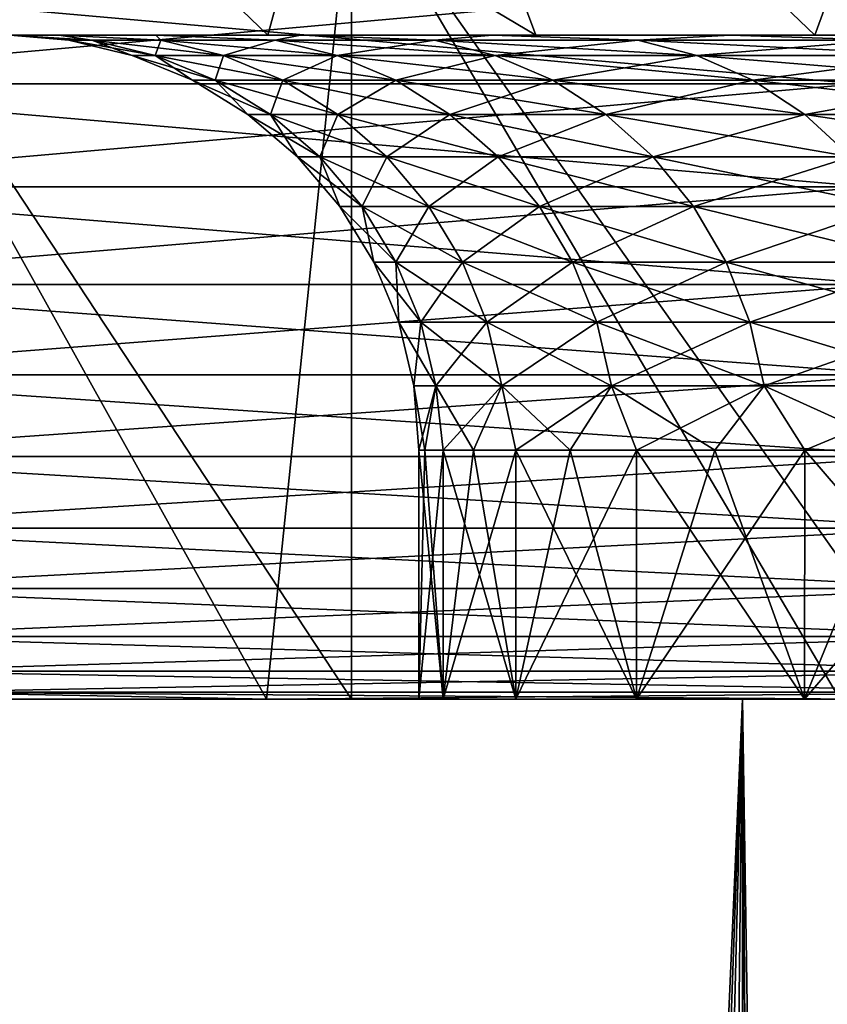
# Model space of a CAD drawing. Header units: metres. Extents: x -30 to 30, y -76 to 64.
# Tile 432 of 541: x -9.981 to -9.008, y 57.132 to 58.318. Entities that reach past the tile are written whole.
import ezdxf

# ---------------------------------------------------------------- set-up
doc = ezdxf.new("R2010")
doc.units = ezdxf.units.M
doc.layers.add('solid_508511', color=7, linetype='CONTINUOUS')

msp = doc.modelspace()

# ---------------------------------------------------------------- linework, layer by layer
at = {"layer": 'solid_508511'}
for points in [[(-10.202616, 58.799999, -8.840625), (-9.682037, 58.299999, -8.67515), (-9.992315, 58.299999, -8.315866)], [(-9.545927, 58.799999, -9.545956), (-9.682037, 58.299999, -8.67515), (-10.202616, 58.799999, -8.840625)], [(-10.202615, 58.799999, 8.840625), (-9.992315, 58.299999, 8.315867), (-9.682036, 58.299999, 8.67515)], [(-10.202615, 58.799999, 8.840625), (-9.682036, 58.299999, 8.67515), (-9.35881, 58.299999, 9.022896)], [(-10.202615, 58.799999, 8.840625), (-9.35881, 58.299999, 9.022896), (-9.545927, 58.799999, 9.545956)], [(-9.545927, 58.799999, -9.545956), (-9.35881, 58.299999, -9.022896), (-9.682037, 58.299999, -8.67515)], [(-9.545927, 58.799999, -9.545956), (-9.022843, 58.299999, -9.358862), (-9.35881, 58.299999, -9.022896)], [(-8.840609, 58.799999, -10.202629), (-9.022843, 58.299999, -9.358862), (-9.545927, 58.799999, -9.545956)], [(-9.545927, 58.799999, 9.545956), (-9.35881, 58.299999, 9.022896), (-9.022842, 58.299999, 9.358862)], [(-9.545927, 58.799999, 9.545956), (-9.022842, 58.299999, 9.358862), (-8.675064, 58.299999, 9.682113)], [(-9.545927, 58.799999, 9.545956), (-8.675064, 58.299999, 9.682113), (-8.840609, 58.799999, 10.202629)], [(-8.840609, 58.799999, -10.202629), (-8.675064, 58.299999, -9.682113), (-9.022843, 58.299999, -9.358862)], [(-10.240394, 58.5, 8.873371), (-9.683557, 57.5, 9.477934), (-10.326463, 57.5, 8.773062)], [(-10.240394, 58.5, -8.873371), (-10.240392, 57.5, -8.873377), (-9.581297, 57.5, -9.581297)], [(-10.240394, 58.5, -8.873371), (-9.581297, 57.5, -9.581297), (-9.581297, 58.5, -9.581297)], [(-9.581297, 58.5, 9.581297), (-9.683557, 57.5, 9.477934), (-10.240394, 58.5, 8.873371)], [(-9.581297, 58.5, 9.581297), (-8.992643, 57.5, 10.135818), (-9.683557, 57.5, 9.477934)], [(-9.581297, 58.5, -9.581297), (-9.581297, 57.5, -9.581297), (-8.873377, 57.5, -10.240392)], [(-9.581297, 58.5, -9.581297), (-8.873377, 57.5, -10.240392), (-8.873371, 58.5, -10.240394)], [(-8.873371, 58.5, 10.240394), (-8.992643, 57.5, 10.135818), (-9.581297, 58.5, 9.581297)], [(-10.407311, 58.241055, -28.100578), (-10.416186, 58.369473, -28.124542), (-8.978333, 58.369473, -28.616014)], [(-8.970683, 58.241055, 28.591635), (-8.978333, 58.369473, 28.616014), (-10.416186, 58.369473, 28.124542)], [(-10.407311, 58.241055, 28.100578), (-8.970683, 58.241055, 28.591635), (-10.416186, 58.369473, 28.124542)], [(-8.970683, 58.241055, -28.591635), (-10.407311, 58.241055, -28.100578), (-8.978333, 58.369473, -28.616014)], [(-9.934018, 58.299999, -1.146859), (-9.99266, 58.299999, -0.383061), (-9.992315, 58.299999, -8.315866)], [(-9.921782, 58.293842), (-9.992659, 58.299999, 0.383074), (-9.99266, 58.299999, -0.383061)], [(-9.894039, 58.293842, -0.741456), (-9.99266, 58.299999, -0.383061), (-9.934018, 58.299999, -1.146859)], [(-9.894039, 58.293842, -0.741456), (-9.921782, 58.293842), (-9.99266, 58.299999, -0.383061)], [(-9.992659, 58.299999, 0.383074), (-9.934016, 58.299999, 1.146872), (-9.992315, 58.299999, 8.315867)], [(-9.894039, 58.293842, 0.741456), (-9.934016, 58.299999, 1.146872), (-9.992659, 58.299999, 0.383074)], [(-9.921782, 58.293842), (-9.894039, 58.293842, 0.741456), (-9.992659, 58.299999, 0.383074)], [(-9.934018, 58.299999, -1.146859), (-9.992315, 58.299999, -8.315866), (-9.682037, 58.299999, -8.67515)], [(-9.817062, 58.299999, 1.904008), (-9.682036, 58.299999, 8.67515), (-9.992315, 58.299999, 8.315867)], [(-9.934016, 58.299999, 1.146872), (-9.817062, 58.299999, 1.904008), (-9.992315, 58.299999, 8.315867)], [(-9.817065, 58.299999, -1.903995), (-9.934018, 58.299999, -1.146859), (-9.682037, 58.299999, -8.67515)], [(-9.810965, 58.293842, -1.478765), (-9.934018, 58.299999, -1.146859), (-9.817065, 58.299999, -1.903995)], [(-9.810965, 58.293842, -1.478765), (-9.894039, 58.293842, -0.741456), (-9.934018, 58.299999, -1.146859)], [(-9.810965, 58.293842, 1.478765), (-9.817062, 58.299999, 1.904008), (-9.934016, 58.299999, 1.146872)], [(-9.894039, 58.293842, 0.741456), (-9.810965, 58.293842, 1.478765), (-9.934016, 58.299999, 1.146872)], [(-9.817887, 58.275505, 0.735749), (-9.894039, 58.293842, 0.741456), (-9.921782, 58.293842)], [(-9.845417, 58.275505), (-9.921782, 58.293842), (-9.894039, 58.293842, -0.741456)], [(-9.845417, 58.275505), (-9.817887, 58.275505, 0.735749), (-9.921782, 58.293842)], [(-9.735452, 58.275505, 1.467383), (-9.810965, 58.293842, 1.478765), (-9.894039, 58.293842, 0.741456)], [(-9.817887, 58.275505, 0.735749), (-9.735452, 58.275505, 1.467383), (-9.894039, 58.293842, 0.741456)], [(-9.817887, 58.275505, -0.735749), (-9.894039, 58.293842, -0.741456), (-9.810965, 58.293842, -1.478765)], [(-9.817887, 58.275505, -0.735749), (-9.845417, 58.275505), (-9.894039, 58.293842, -0.741456)], [(-9.735452, 58.275505, -1.467383), (-9.817887, 58.275505, -0.735749), (-9.810965, 58.293842, -1.478765)], [(-9.642501, 58.299999, -2.649938), (-9.817065, 58.299999, -1.903995), (-9.682037, 58.299999, -8.67515)], [(-9.673023, 58.293842, -2.207804), (-9.817065, 58.299999, -1.903995), (-9.642501, 58.299999, -2.649938)], [(-9.673023, 58.293842, -2.207804), (-9.810965, 58.293842, -1.478765), (-9.817065, 58.299999, -1.903995)], [(-9.817062, 58.299999, 1.904008), (-9.642498, 58.299999, 2.649951), (-9.682036, 58.299999, 8.67515)], [(-9.673023, 58.293842, 2.207804), (-9.642498, 58.299999, 2.649951), (-9.817062, 58.299999, 1.904008)], [(-9.810965, 58.293842, 1.478765), (-9.673023, 58.293842, 2.207804), (-9.817062, 58.299999, 1.904008)], [(-9.598572, 58.275505, 2.190811), (-9.673023, 58.293842, 2.207804), (-9.810965, 58.293842, 1.478765)], [(-9.735452, 58.275505, 1.467383), (-9.598572, 58.275505, 2.190811), (-9.810965, 58.293842, 1.478765)], [(-9.735452, 58.275505, -1.467383), (-9.810965, 58.293842, -1.478765), (-9.673023, 58.293842, -2.207804)], [(-9.598572, 58.275505, -2.190811), (-9.735452, 58.275505, -1.467383), (-9.673023, 58.293842, -2.207804)], [(-9.642501, 58.299999, -2.649938), (-9.682037, 58.299999, -8.67515), (-9.35881, 58.299999, -9.022896)], [(-9.411348, 58.299999, 3.380308), (-9.35881, 58.299999, 9.022896), (-9.682036, 58.299999, 8.67515)], [(-9.642498, 58.299999, 2.649951), (-9.411348, 58.299999, 3.380308), (-9.682036, 58.299999, 8.67515)], [(-9.673023, 58.293842, 2.207804), (-9.480986, 58.293842, 2.924497), (-9.642498, 58.299999, 2.649951)], [(-9.480986, 58.293842, -2.924497), (-9.673023, 58.293842, -2.207804), (-9.642501, 58.299999, -2.649938)], [(-9.408012, 58.275505, 2.901988), (-9.480986, 58.293842, 2.924497), (-9.673023, 58.293842, 2.207804)], [(-9.598572, 58.275505, 2.190811), (-9.408012, 58.275505, 2.901988), (-9.673023, 58.293842, 2.207804)], [(-9.598572, 58.275505, -2.190811), (-9.673023, 58.293842, -2.207804), (-9.480986, 58.293842, -2.924497)], [(-9.411353, 58.299999, -3.380295), (-9.642501, 58.299999, -2.649938), (-9.35881, 58.299999, -9.022896)], [(-9.480986, 58.293842, -2.924497), (-9.642501, 58.299999, -2.649938), (-9.411353, 58.299999, -3.380295)], [(-9.480986, 58.293842, 2.924497), (-9.411348, 58.299999, 3.380308), (-9.642498, 58.299999, 2.649951)], [(-9.408012, 58.275505, -2.901988), (-9.598572, 58.275505, -2.190811), (-9.480986, 58.293842, -2.924497)], [(-9.480986, 58.293842, 2.924497), (-9.235928, 58.293842, 3.624834), (-9.411348, 58.299999, 3.380308)], [(-9.235928, 58.293842, -3.624834), (-9.480986, 58.293842, -2.924497), (-9.411353, 58.299999, -3.380295)], [(-9.16484, 58.275505, 3.596935), (-9.235928, 58.293842, 3.624834), (-9.480986, 58.293842, 2.924497)], [(-9.408012, 58.275505, 2.901988), (-9.16484, 58.275505, 3.596935), (-9.480986, 58.293842, 2.924497)], [(-9.408012, 58.275505, -2.901988), (-9.480986, 58.293842, -2.924497), (-9.235928, 58.293842, -3.624834)], [(-9.124949, 58.299999, -4.090879), (-9.411353, 58.299999, -3.380295), (-9.35881, 58.299999, -9.022896)], [(-9.235928, 58.293842, -3.624834), (-9.411353, 58.299999, -3.380295), (-9.124949, 58.299999, -4.090879)], [(-9.411348, 58.299999, 3.380308), (-9.124943, 58.299999, 4.090891), (-9.35881, 58.299999, 9.022896)], [(-9.235928, 58.293842, 3.624834), (-9.124943, 58.299999, 4.090891), (-9.411348, 58.299999, 3.380308)], [(-9.16484, 58.275505, -3.596935), (-9.408012, 58.275505, -2.901988), (-9.235928, 58.293842, -3.624834)], [(-9.124949, 58.299999, -4.090879), (-9.35881, 58.299999, -9.022896), (-9.022843, 58.299999, -9.358862)], [(-9.124943, 58.299999, 4.090891), (-9.022842, 58.299999, 9.358862), (-9.35881, 58.299999, 9.022896)], [(-9.235928, 58.293842, 3.624834), (-8.939218, 58.293842, 4.3049), (-9.124943, 58.299999, 4.090891)], [(-8.939218, 58.293842, -4.3049), (-9.235928, 58.293842, -3.624834), (-9.124949, 58.299999, -4.090879)], [(-8.870414, 58.275505, 4.271766), (-8.939218, 58.293842, 4.3049), (-9.235928, 58.293842, 3.624834)], [(-9.16484, 58.275505, 3.596935), (-8.870414, 58.275505, 4.271766), (-9.235928, 58.293842, 3.624834)], [(-9.16484, 58.275505, -3.596935), (-9.235928, 58.293842, -3.624834), (-8.939218, 58.293842, -4.3049)], [(-8.870414, 58.275505, -4.271766), (-9.16484, 58.275505, -3.596935), (-8.939218, 58.293842, -4.3049)], [(-8.785028, 58.299999, -4.77737), (-9.124949, 58.299999, -4.090879), (-9.022843, 58.299999, -9.358862)], [(-8.939218, 58.293842, -4.3049), (-9.124949, 58.299999, -4.090879), (-8.785028, 58.299999, -4.77737)], [(-9.124943, 58.299999, 4.090891), (-8.785022, 58.299999, 4.777381), (-9.022842, 58.299999, 9.358862)], [(-8.939218, 58.293842, 4.3049), (-8.785022, 58.299999, 4.777381), (-9.124943, 58.299999, 4.090891)], [(-8.785028, 58.299999, -4.77737), (-9.022843, 58.299999, -9.358862), (-8.675064, 58.299999, -9.682113)], [(-8.785022, 58.299999, 4.777381), (-8.675064, 58.299999, 9.682113), (-9.022842, 58.299999, 9.358862)], [(-9.745538, 58.245434, 0.730327), (-9.817887, 58.275505, 0.735749), (-9.845417, 58.275505)], [(-9.772864, 58.245434), (-9.845417, 58.275505), (-9.817887, 58.275505, -0.735749)], [(-9.772864, 58.245434), (-9.745538, 58.245434, 0.730327), (-9.845417, 58.275505)], [(-9.66371, 58.245434, 1.45657), (-9.735452, 58.275505, 1.467383), (-9.817887, 58.275505, 0.735749)], [(-9.745538, 58.245434, 0.730327), (-9.66371, 58.245434, 1.45657), (-9.817887, 58.275505, 0.735749)], [(-9.745538, 58.245434, -0.730327), (-9.817887, 58.275505, -0.735749), (-9.735452, 58.275505, -1.467383)], [(-9.745538, 58.245434, -0.730327), (-9.772864, 58.245434), (-9.817887, 58.275505, -0.735749)], [(-9.66371, 58.245434, -1.45657), (-9.745538, 58.245434, -0.730327), (-9.735452, 58.275505, -1.467383)], [(-9.527839, 58.245434, 2.174667), (-9.598572, 58.275505, 2.190811), (-9.735452, 58.275505, 1.467383)], [(-9.66371, 58.245434, 1.45657), (-9.527839, 58.245434, 2.174667), (-9.735452, 58.275505, 1.467383)], [(-9.66371, 58.245434, -1.45657), (-9.735452, 58.275505, -1.467383), (-9.598572, 58.275505, -2.190811)], [(-9.527839, 58.245434, -2.174667), (-9.66371, 58.245434, -1.45657), (-9.598572, 58.275505, -2.190811)], [(-9.338684, 58.245434, 2.880602), (-9.408012, 58.275505, 2.901988), (-9.598572, 58.275505, 2.190811)], [(-9.527839, 58.245434, 2.174667), (-9.338684, 58.245434, 2.880602), (-9.598572, 58.275505, 2.190811)], [(-9.527839, 58.245434, -2.174667), (-9.598572, 58.275505, -2.190811), (-9.408012, 58.275505, -2.901988)], [(-9.338684, 58.245434, -2.880602), (-9.527839, 58.245434, -2.174667), (-9.408012, 58.275505, -2.901988)], [(-9.097303, 58.245434, 3.570428), (-9.16484, 58.275505, 3.596935), (-9.408012, 58.275505, 2.901988)], [(-9.338684, 58.245434, 2.880602), (-9.097303, 58.245434, 3.570428), (-9.408012, 58.275505, 2.901988)], [(-9.338684, 58.245434, -2.880602), (-9.408012, 58.275505, -2.901988), (-9.16484, 58.275505, -3.596935)], [(-9.097303, 58.245434, -3.570428), (-9.338684, 58.245434, -2.880602), (-9.16484, 58.275505, -3.596935)], [(-8.805047, 58.245434, 4.240287), (-8.870414, 58.275505, 4.271766), (-9.16484, 58.275505, 3.596935)], [(-9.097303, 58.245434, 3.570428), (-8.805047, 58.245434, 4.240287), (-9.16484, 58.275505, 3.596935)], [(-9.097303, 58.245434, -3.570428), (-9.16484, 58.275505, -3.596935), (-8.870414, 58.275505, -4.271766)], [(-8.805047, 58.245434, -4.240287), (-9.097303, 58.245434, -3.570428), (-8.870414, 58.275505, -4.271766)], [(-9.678777, 58.204369, 0.725324), (-9.745538, 58.245434, 0.730327), (-9.772864, 58.245434)], [(-9.705916, 58.204369), (-9.772864, 58.245434), (-9.745538, 58.245434, -0.730327)], [(-9.705916, 58.204369), (-9.678777, 58.204369, 0.725324), (-9.772864, 58.245434)], [(-9.597509, 58.204369, 1.446592), (-9.66371, 58.245434, 1.45657), (-9.745538, 58.245434, 0.730327)], [(-9.678777, 58.204369, 0.725324), (-9.597509, 58.204369, 1.446592), (-9.745538, 58.245434, 0.730327)], [(-9.678777, 58.204369, -0.725324), (-9.745538, 58.245434, -0.730327), (-9.66371, 58.245434, -1.45657)], [(-9.678777, 58.204369, -0.725324), (-9.705916, 58.204369), (-9.745538, 58.245434, -0.730327)], [(-9.597509, 58.204369, -1.446592), (-9.678777, 58.204369, -0.725324), (-9.66371, 58.245434, -1.45657)], [(-9.462569, 58.204369, 2.15977), (-9.527839, 58.245434, 2.174667), (-9.66371, 58.245434, 1.45657)], [(-9.597509, 58.204369, 1.446592), (-9.462569, 58.204369, 2.15977), (-9.66371, 58.245434, 1.45657)], [(-9.597509, 58.204369, -1.446592), (-9.66371, 58.245434, -1.45657), (-9.527839, 58.245434, -2.174667)], [(-9.462569, 58.204369, -2.15977), (-9.597509, 58.204369, -1.446592), (-9.527839, 58.245434, -2.174667)], [(-9.27471, 58.204369, 2.860869), (-9.338684, 58.245434, 2.880602), (-9.527839, 58.245434, 2.174667)], [(-9.462569, 58.204369, 2.15977), (-9.27471, 58.204369, 2.860869), (-9.527839, 58.245434, 2.174667)], [(-9.462569, 58.204369, -2.15977), (-9.527839, 58.245434, -2.174667), (-9.338684, 58.245434, -2.880602)], [(-9.27471, 58.204369, -2.860869), (-9.462569, 58.204369, -2.15977), (-9.338684, 58.245434, -2.880602)], [(-9.034983, 58.204369, 3.545969), (-9.097303, 58.245434, 3.570428), (-9.338684, 58.245434, 2.880602)], [(-9.27471, 58.204369, 2.860869), (-9.034983, 58.204369, 3.545969), (-9.338684, 58.245434, 2.880602)], [(-9.27471, 58.204369, -2.860869), (-9.338684, 58.245434, -2.880602), (-9.097303, 58.245434, -3.570428)], [(-9.034983, 58.204369, -3.545969), (-9.27471, 58.204369, -2.860869), (-9.097303, 58.245434, -3.570428)], [(-8.744729, 58.204369, 4.211239), (-8.805047, 58.245434, 4.240287), (-9.097303, 58.245434, 3.570428)], [(-9.034983, 58.204369, 3.545969), (-8.744729, 58.204369, 4.211239), (-9.097303, 58.245434, 3.570428)], [(-9.034983, 58.204369, -3.545969), (-9.097303, 58.245434, -3.570428), (-8.805047, 58.245434, -4.240287)], [(-8.744729, 58.204369, -4.211239), (-9.034983, 58.204369, -3.545969), (-8.805047, 58.245434, -4.240287)], [(-10.392686, 58.117073, -28.061089), (-10.407311, 58.241055, -28.100578), (-8.970683, 58.241055, -28.591635)], [(-8.958076, 58.117073, 28.551453), (-8.970683, 58.241055, 28.591635), (-10.407311, 58.241055, 28.100578)], [(-10.392686, 58.117073, 28.061089), (-8.958076, 58.117073, 28.551453), (-10.407311, 58.241055, 28.100578)], [(-8.958076, 58.117073, -28.551453), (-10.392686, 58.117073, -28.061089), (-8.970683, 58.241055, -28.591635)], [(-9.619252, 58.153332, 0.720863), (-9.678777, 58.204369, 0.725324), (-9.705916, 58.204369)], [(-9.646225, 58.153332), (-9.705916, 58.204369), (-9.678777, 58.204369, -0.725324)], [(-9.646225, 58.153332), (-9.619252, 58.153332, 0.720863), (-9.705916, 58.204369)], [(-9.538485, 58.153332, 1.437695), (-9.597509, 58.204369, 1.446592), (-9.678777, 58.204369, 0.725324)], [(-9.619252, 58.153332, 0.720863), (-9.538485, 58.153332, 1.437695), (-9.678777, 58.204369, 0.725324)], [(-9.619252, 58.153332, -0.720863), (-9.678777, 58.204369, -0.725324), (-9.597509, 58.204369, -1.446592)], [(-9.619252, 58.153332, -0.720863), (-9.646225, 58.153332), (-9.678777, 58.204369, -0.725324)], [(-9.538485, 58.153332, -1.437695), (-9.619252, 58.153332, -0.720863), (-9.597509, 58.204369, -1.446592)], [(-9.404373, 58.153332, 2.146487), (-9.462569, 58.204369, 2.15977), (-9.597509, 58.204369, 1.446592)], [(-9.538485, 58.153332, 1.437695), (-9.404373, 58.153332, 2.146487), (-9.597509, 58.204369, 1.446592)], [(-9.538485, 58.153332, -1.437695), (-9.597509, 58.204369, -1.446592), (-9.462569, 58.204369, -2.15977)], [(-9.404373, 58.153332, -2.146487), (-9.538485, 58.153332, -1.437695), (-9.462569, 58.204369, -2.15977)], [(-9.217669, 58.153332, 2.843275), (-9.27471, 58.204369, 2.860869), (-9.462569, 58.204369, 2.15977)], [(-9.404373, 58.153332, 2.146487), (-9.217669, 58.153332, 2.843275), (-9.462569, 58.204369, 2.15977)], [(-9.404373, 58.153332, -2.146487), (-9.462569, 58.204369, -2.15977), (-9.27471, 58.204369, -2.860869)], [(-9.217669, 58.153332, -2.843275), (-9.404373, 58.153332, -2.146487), (-9.27471, 58.204369, -2.860869)], [(-8.979417, 58.153332, 3.524162), (-9.034983, 58.204369, 3.545969), (-9.27471, 58.204369, 2.860869)], [(-9.217669, 58.153332, 2.843275), (-8.979417, 58.153332, 3.524162), (-9.27471, 58.204369, 2.860869)], [(-9.217669, 58.153332, -2.843275), (-9.27471, 58.204369, -2.860869), (-9.034983, 58.204369, -3.545969)], [(-8.979417, 58.153332, -3.524162), (-9.217669, 58.153332, -2.843275), (-9.034983, 58.204369, -3.545969)], [(-8.690948, 58.153332, 4.18534), (-8.744729, 58.204369, 4.211239), (-9.034983, 58.204369, 3.545969)], [(-8.979417, 58.153332, 3.524162), (-8.690948, 58.153332, 4.18534), (-9.034983, 58.204369, 3.545969)], [(-8.979417, 58.153332, -3.524162), (-9.034983, 58.204369, -3.545969), (-8.744729, 58.204369, -4.211239)], [(-9.568431, 58.093575, 0.717055), (-9.619252, 58.153332, 0.720863), (-9.646225, 58.153332)], [(-9.595261, 58.093575), (-9.646225, 58.153332), (-9.619252, 58.153332, -0.720863)], [(-9.595261, 58.093575), (-9.568431, 58.093575, 0.717055), (-9.646225, 58.153332)], [(-9.48809, 58.093575, 1.430099), (-9.538485, 58.153332, 1.437695), (-9.619252, 58.153332, 0.720863)], [(-9.568431, 58.093575, 0.717055), (-9.48809, 58.093575, 1.430099), (-9.619252, 58.153332, 0.720863)], [(-9.568431, 58.093575, -0.717055), (-9.619252, 58.153332, -0.720863), (-9.538485, 58.153332, -1.437695)], [(-9.568431, 58.093575, -0.717055), (-9.595261, 58.093575), (-9.619252, 58.153332, -0.720863)], [(-9.48809, 58.093575, -1.430099), (-9.568431, 58.093575, -0.717055), (-9.538485, 58.153332, -1.437695)], [(-9.354688, 58.093575, 2.135146), (-9.404373, 58.153332, 2.146487), (-9.538485, 58.153332, 1.437695)], [(-9.48809, 58.093575, 1.430099), (-9.354688, 58.093575, 2.135146), (-9.538485, 58.153332, 1.437695)], [(-9.48809, 58.093575, -1.430099), (-9.538485, 58.153332, -1.437695), (-9.404373, 58.153332, -2.146487)], [(-9.354688, 58.093575, -2.135146), (-9.48809, 58.093575, -1.430099), (-9.404373, 58.153332, -2.146487)], [(-9.16897, 58.093575, 2.828253), (-9.217669, 58.153332, 2.843275), (-9.404373, 58.153332, 2.146487)], [(-9.354688, 58.093575, 2.135146), (-9.16897, 58.093575, 2.828253), (-9.404373, 58.153332, 2.146487)], [(-9.354688, 58.093575, -2.135146), (-9.404373, 58.153332, -2.146487), (-9.217669, 58.153332, -2.843275)], [(-9.16897, 58.093575, -2.828253), (-9.354688, 58.093575, -2.135146), (-9.217669, 58.153332, -2.843275)], [(-8.931976, 58.093575, 3.505543), (-8.979417, 58.153332, 3.524162), (-9.217669, 58.153332, 2.843275)], [(-9.16897, 58.093575, 2.828253), (-8.931976, 58.093575, 3.505543), (-9.217669, 58.153332, 2.843275)], [(-9.16897, 58.093575, -2.828253), (-9.217669, 58.153332, -2.843275), (-8.979417, 58.153332, -3.524162)], [(-8.931976, 58.093575, -3.505543), (-9.16897, 58.093575, -2.828253), (-8.979417, 58.153332, -3.524162)], [(-10.37256, 57.99966, -28.006744), (-10.392686, 58.117073, -28.061089), (-8.958076, 58.117073, -28.551453)], [(-8.940728, 57.99966, 28.496161), (-8.958076, 58.117073, 28.551453), (-10.392686, 58.117073, 28.061089)], [(-10.37256, 57.99966, 28.006744), (-8.940728, 57.99966, 28.496161), (-10.392686, 58.117073, 28.061089)], [(-8.940728, 57.99966, -28.496161), (-10.37256, 57.99966, -28.006744), (-8.958076, 58.117073, -28.551453)], [(-9.527567, 58.026577, 0.713992), (-9.568431, 58.093575, 0.717055), (-9.595261, 58.093575)], [(-9.554283, 58.026577), (-9.595261, 58.093575), (-9.568431, 58.093575, -0.717055)], [(-9.554283, 58.026577), (-9.527567, 58.026577, 0.713992), (-9.595261, 58.093575)], [(-9.44757, 58.026577, 1.423992), (-9.48809, 58.093575, 1.430099), (-9.568431, 58.093575, 0.717055)], [(-9.527567, 58.026577, 0.713992), (-9.44757, 58.026577, 1.423992), (-9.568431, 58.093575, 0.717055)], [(-9.527567, 58.026577, -0.713992), (-9.568431, 58.093575, -0.717055), (-9.48809, 58.093575, -1.430099)], [(-9.527567, 58.026577, -0.713992), (-9.554283, 58.026577), (-9.568431, 58.093575, -0.717055)], [(-9.44757, 58.026577, -1.423992), (-9.527567, 58.026577, -0.713992), (-9.48809, 58.093575, -1.430099)], [(-9.314737, 58.026577, 2.126028), (-9.354688, 58.093575, 2.135146), (-9.48809, 58.093575, 1.430099)], [(-9.44757, 58.026577, 1.423992), (-9.314737, 58.026577, 2.126028), (-9.48809, 58.093575, 1.430099)], [(-9.44757, 58.026577, -1.423992), (-9.48809, 58.093575, -1.430099), (-9.354688, 58.093575, -2.135146)], [(-9.314737, 58.026577, -2.126028), (-9.44757, 58.026577, -1.423992), (-9.354688, 58.093575, -2.135146)], [(-9.129813, 58.026577, 2.816174), (-9.16897, 58.093575, 2.828253), (-9.354688, 58.093575, 2.135146)], [(-9.314737, 58.026577, 2.126028), (-9.129813, 58.026577, 2.816174), (-9.354688, 58.093575, 2.135146)], [(-9.314737, 58.026577, -2.126028), (-9.354688, 58.093575, -2.135146), (-9.16897, 58.093575, -2.828253)], [(-9.129813, 58.026577, -2.816174), (-9.314737, 58.026577, -2.126028), (-9.16897, 58.093575, -2.828253)], [(-8.893831, 58.026577, 3.490571), (-8.931976, 58.093575, 3.505543), (-9.16897, 58.093575, 2.828253)], [(-9.129813, 58.026577, 2.816174), (-8.893831, 58.026577, 3.490571), (-9.16897, 58.093575, 2.828253)], [(-9.129813, 58.026577, -2.816174), (-9.16897, 58.093575, -2.828253), (-8.931976, 58.093575, -3.505543)], [(-8.893831, 58.026577, -3.490571), (-9.129813, 58.026577, -2.816174), (-8.931976, 58.093575, -3.505543)], [(-9.49767, 57.953987, 0.711752), (-9.527567, 58.026577, 0.713992), (-9.554283, 58.026577)], [(-9.524302, 57.953987), (-9.554283, 58.026577), (-9.527567, 58.026577, -0.713992)], [(-9.524302, 57.953987), (-9.49767, 57.953987, 0.711752), (-9.554283, 58.026577)], [(-9.417924, 57.953987, 1.419524), (-9.44757, 58.026577, 1.423992), (-9.527567, 58.026577, 0.713992)], [(-9.49767, 57.953987, 0.711752), (-9.417924, 57.953987, 1.419524), (-9.527567, 58.026577, 0.713992)], [(-9.49767, 57.953987, -0.711752), (-9.527567, 58.026577, -0.713992), (-9.44757, 58.026577, -1.423992)], [(-9.49767, 57.953987, -0.711752), (-9.524302, 57.953987), (-9.527567, 58.026577, -0.713992)], [(-9.417924, 57.953987, -1.419524), (-9.49767, 57.953987, -0.711752), (-9.44757, 58.026577, -1.423992)], [(-9.285508, 57.953987, 2.119357), (-9.314737, 58.026577, 2.126028), (-9.44757, 58.026577, 1.423992)], [(-9.417924, 57.953987, 1.419524), (-9.285508, 57.953987, 2.119357), (-9.44757, 58.026577, 1.423992)], [(-9.417924, 57.953987, -1.419524), (-9.44757, 58.026577, -1.423992), (-9.314737, 58.026577, -2.126028)], [(-9.285508, 57.953987, -2.119357), (-9.417924, 57.953987, -1.419524), (-9.314737, 58.026577, -2.126028)], [(-9.101164, 57.953987, 2.807337), (-9.129813, 58.026577, 2.816174), (-9.314737, 58.026577, 2.126028)], [(-9.285508, 57.953987, 2.119357), (-9.101164, 57.953987, 2.807337), (-9.314737, 58.026577, 2.126028)], [(-9.285508, 57.953987, -2.119357), (-9.314737, 58.026577, -2.126028), (-9.129813, 58.026577, -2.816174)], [(-9.101164, 57.953987, -2.807337), (-9.285508, 57.953987, -2.119357), (-9.129813, 58.026577, -2.816174)], [(-8.865923, 57.953987, 3.479618), (-8.893831, 58.026577, 3.490571), (-9.129813, 58.026577, 2.816174)], [(-9.101164, 57.953987, 2.807337), (-8.865923, 57.953987, 3.479618), (-9.129813, 58.026577, 2.816174)], [(-9.101164, 57.953987, -2.807337), (-9.129813, 58.026577, -2.816174), (-8.893831, 58.026577, -3.490571)], [(-8.865923, 57.953987, -3.479618), (-9.101164, 57.953987, -2.807337), (-8.893831, 58.026577, -3.490571)], [(-10.347278, 57.890823, -27.938482), (-10.37256, 57.99966, -28.006744), (-8.940728, 57.99966, -28.496161)], [(-8.918936, 57.890823, 28.426704), (-8.940728, 57.99966, 28.496161), (-10.37256, 57.99966, 28.006744)], [(-10.347278, 57.890823, 27.938482), (-8.918936, 57.890823, 28.426704), (-10.37256, 57.99966, 28.006744)], [(-8.918936, 57.890823, -28.426704), (-10.347278, 57.890823, -27.938482), (-8.940728, 57.99966, -28.496161)], [(-9.479477, 57.877598, 0.710389), (-9.49767, 57.953987, 0.711752), (-9.524302, 57.953987)], [(-9.506058, 57.877598), (-9.524302, 57.953987), (-9.49767, 57.953987, -0.711752)], [(-9.506058, 57.877598), (-9.479477, 57.877598, 0.710389), (-9.524302, 57.953987)], [(-9.479477, 57.877598, -0.710389), (-9.506058, 57.877598), (-9.49767, 57.953987, -0.711752)], [(-9.399883, 57.877598, 1.416804), (-9.417924, 57.953987, 1.419524), (-9.49767, 57.953987, 0.711752)], [(-9.479477, 57.877598, 0.710389), (-9.399883, 57.877598, 1.416804), (-9.49767, 57.953987, 0.711752)], [(-9.479477, 57.877598, -0.710389), (-9.49767, 57.953987, -0.711752), (-9.417924, 57.953987, -1.419524)], [(-9.399883, 57.877598, -1.416804), (-9.479477, 57.877598, -0.710389), (-9.417924, 57.953987, -1.419524)], [(-9.267721, 57.877598, 2.115297), (-9.285508, 57.953987, 2.119357), (-9.417924, 57.953987, 1.419524)], [(-9.399883, 57.877598, 1.416804), (-9.267721, 57.877598, 2.115297), (-9.417924, 57.953987, 1.419524)], [(-9.399883, 57.877598, -1.416804), (-9.417924, 57.953987, -1.419524), (-9.285508, 57.953987, -2.119357)], [(-9.267721, 57.877598, -2.115297), (-9.399883, 57.877598, -1.416804), (-9.285508, 57.953987, -2.119357)], [(-9.083731, 57.877598, 2.80196), (-9.101164, 57.953987, 2.807337), (-9.285508, 57.953987, 2.119357)], [(-9.267721, 57.877598, 2.115297), (-9.083731, 57.877598, 2.80196), (-9.285508, 57.953987, 2.119357)], [(-9.267721, 57.877598, -2.115297), (-9.285508, 57.953987, -2.119357), (-9.101164, 57.953987, -2.807337)], [(-9.083731, 57.877598, -2.80196), (-9.267721, 57.877598, -2.115297), (-9.101164, 57.953987, -2.807337)], [(-8.84894, 57.877598, 3.472953), (-8.865923, 57.953987, 3.479618), (-9.101164, 57.953987, 2.807337)], [(-9.083731, 57.877598, 2.80196), (-8.84894, 57.877598, 3.472953), (-9.101164, 57.953987, 2.807337)], [(-9.083731, 57.877598, -2.80196), (-9.101164, 57.953987, -2.807337), (-8.865923, 57.953987, -3.479618)], [(-8.84894, 57.877598, -3.472953), (-9.083731, 57.877598, -2.80196), (-8.865923, 57.953987, -3.479618)], [(-10.317273, 57.792431, -27.857468), (-10.347278, 57.890823, -27.938482), (-8.918936, 57.890823, -28.426704)], [(-8.893074, 57.792431, 28.344275), (-8.918936, 57.890823, 28.426704), (-10.347278, 57.890823, 27.938482)], [(-10.317273, 57.792431, 27.857468), (-8.893074, 57.792431, 28.344275), (-10.347278, 57.890823, 27.938482)], [(-8.893074, 57.792431, -28.344275), (-10.317273, 57.792431, -27.857468), (-8.918936, 57.890823, -28.426704)], [(-9.492676, 57.799999, 0.372968), (-9.479477, 57.877598, 0.710389), (-9.506058, 57.877598)], [(-9.5, 57.799999, 0), (-9.506058, 57.877598), (-9.479477, 57.877598, -0.710389)], [(-9.5, 57.799999, 0), (-9.492676, 57.799999, 0.372968), (-9.506058, 57.877598)], [(-9.492676, 57.799999, -0.372968), (-9.5, 57.799999, 0), (-9.479477, 57.877598, -0.710389)], [(-9.492676, 57.799999, 0.372968), (-9.470715, 57.799999, 0.745361), (-9.479477, 57.877598, 0.710389)], [(-9.470715, 57.799999, -0.745361), (-9.492676, 57.799999, -0.372968), (-9.479477, 57.877598, -0.710389)], [(-9.434151, 57.799999, 1.116605), (-9.399883, 57.877598, 1.416804), (-9.479477, 57.877598, 0.710389)], [(-9.470715, 57.799999, 0.745361), (-9.434151, 57.799999, 1.116605), (-9.479477, 57.877598, 0.710389)], [(-9.470715, 57.799999, -0.745361), (-9.479477, 57.877598, -0.710389), (-9.399883, 57.877598, -1.416804)], [(-9.434151, 57.799999, -1.116605), (-9.470715, 57.799999, -0.745361), (-9.399883, 57.877598, -1.416804)], [(-9.434151, 57.799999, 1.116605), (-9.383039, 57.799999, 1.486127), (-9.399883, 57.877598, 1.416804)], [(-9.383039, 57.799999, -1.486127), (-9.434151, 57.799999, -1.116605), (-9.399883, 57.877598, -1.416804)], [(-9.31746, 57.799999, 1.853358), (-9.267721, 57.877598, 2.115297), (-9.399883, 57.877598, 1.416804)], [(-9.383039, 57.799999, 1.486127), (-9.31746, 57.799999, 1.853358), (-9.399883, 57.877598, 1.416804)], [(-9.383039, 57.799999, -1.486127), (-9.399883, 57.877598, -1.416804), (-9.267721, 57.877598, -2.115297)], [(-9.31746, 57.799999, -1.853358), (-9.383039, 57.799999, -1.486127), (-9.267721, 57.877598, -2.115297)], [(-9.31746, 57.799999, 1.853358), (-9.237514, 57.799999, 2.217731), (-9.267721, 57.877598, 2.115297)], [(-9.237514, 57.799999, -2.217731), (-9.31746, 57.799999, -1.853358), (-9.267721, 57.877598, -2.115297)], [(-9.143325, 57.799999, 2.578684), (-9.083731, 57.877598, 2.80196), (-9.267721, 57.877598, 2.115297)], [(-9.237514, 57.799999, 2.217731), (-9.143325, 57.799999, 2.578684), (-9.267721, 57.877598, 2.115297)], [(-9.237514, 57.799999, -2.217731), (-9.267721, 57.877598, -2.115297), (-9.083731, 57.877598, -2.80196)], [(-9.143325, 57.799999, -2.578684), (-9.237514, 57.799999, -2.217731), (-9.083731, 57.877598, -2.80196)], [(-9.143325, 57.799999, 2.578684), (-9.035037, 57.799999, 2.935661), (-9.083731, 57.877598, 2.80196)], [(-9.035037, 57.799999, -2.935661), (-9.143325, 57.799999, -2.578684), (-9.083731, 57.877598, -2.80196)], [(-8.912818, 57.799999, 3.288111), (-8.84894, 57.877598, 3.472953), (-9.083731, 57.877598, 2.80196)], [(-9.035037, 57.799999, 2.935661), (-8.912818, 57.799999, 3.288111), (-9.083731, 57.877598, 2.80196)], [(-9.035037, 57.799999, -2.935661), (-9.083731, 57.877598, -2.80196), (-8.84894, 57.877598, -3.472953)], [(-8.912818, 57.799999, -3.288111), (-9.035037, 57.799999, -2.935661), (-8.84894, 57.877598, -3.472953)], [(-10.283062, 57.706169, -27.765095), (-10.317273, 57.792431, -27.857468), (-8.893074, 57.792431, -28.344275)], [(-8.863585, 57.706169, 28.250286), (-8.893074, 57.792431, 28.344275), (-10.317273, 57.792431, 27.857468)], [(-10.283062, 57.706169, 27.765095), (-8.863585, 57.706169, 28.250286), (-10.317273, 57.792431, 27.857468)], [(-8.863585, 57.706169, -28.250286), (-10.283062, 57.706169, -27.765095), (-8.893074, 57.792431, -28.344275)], [(-9.5, 57.799999, 0), (-9.499998, 57.5), (-9.470714, 57.5, 0.745377)], [(-9.492676, 57.799999, -0.372968), (-9.499998, 57.5), (-9.5, 57.799999, 0)], [(-9.5, 57.799999, 0), (-9.470714, 57.5, 0.745377), (-9.492676, 57.799999, 0.372968)], [(-9.470715, 57.799999, -0.745361), (-9.470714, 57.5, -0.745377), (-9.499998, 57.5)], [(-9.470715, 57.799999, -0.745361), (-9.499998, 57.5), (-9.492676, 57.799999, -0.372968)], [(-9.492676, 57.799999, 0.372968), (-9.470714, 57.5, 0.745377), (-9.470715, 57.799999, 0.745361)], [(-9.434151, 57.799999, -1.116605), (-9.470714, 57.5, -0.745377), (-9.470715, 57.799999, -0.745361)], [(-9.470715, 57.799999, 0.745361), (-9.470714, 57.5, 0.745377), (-9.38304, 57.5, 1.486109)], [(-9.470715, 57.799999, 0.745361), (-9.38304, 57.5, 1.486109), (-9.434151, 57.799999, 1.116605)], [(-9.383039, 57.799999, -1.486127), (-9.38304, 57.5, -1.486109), (-9.470714, 57.5, -0.745377)], [(-9.383039, 57.799999, -1.486127), (-9.470714, 57.5, -0.745377), (-9.434151, 57.799999, -1.116605)], [(-9.434151, 57.799999, 1.116605), (-9.38304, 57.5, 1.486109), (-9.383039, 57.799999, 1.486127)], [(-9.237514, 57.799999, -2.217731), (-9.237507, 57.5, -2.217756), (-9.38304, 57.5, -1.486109)], [(-9.31746, 57.799999, -1.853358), (-9.38304, 57.5, -1.486109), (-9.383039, 57.799999, -1.486127)], [(-9.237514, 57.799999, -2.217731), (-9.38304, 57.5, -1.486109), (-9.31746, 57.799999, -1.853358)], [(-9.383039, 57.799999, 1.486127), (-9.38304, 57.5, 1.486109), (-9.237507, 57.5, 2.217756)], [(-9.383039, 57.799999, 1.486127), (-9.237507, 57.5, 2.217756), (-9.31746, 57.799999, 1.853358)], [(-9.31746, 57.799999, 1.853358), (-9.237507, 57.5, 2.217756), (-9.237514, 57.799999, 2.217731)], [(-9.143325, 57.799999, -2.578684), (-9.237507, 57.5, -2.217756), (-9.237514, 57.799999, -2.217731)], [(-9.237514, 57.799999, 2.217731), (-9.237507, 57.5, 2.217756), (-9.035044, 57.5, 2.935637)], [(-9.237514, 57.799999, 2.217731), (-9.035044, 57.5, 2.935637), (-9.143325, 57.799999, 2.578684)], [(-9.035037, 57.799999, -2.935661), (-9.035044, 57.5, -2.935637), (-9.237507, 57.5, -2.217756)], [(-9.035037, 57.799999, -2.935661), (-9.237507, 57.5, -2.217756), (-9.143325, 57.799999, -2.578684)], [(-9.143325, 57.799999, 2.578684), (-9.035044, 57.5, 2.935637), (-9.035037, 57.799999, 2.935661)], [(-8.776855, 57.799999, -3.635492), (-8.776848, 57.5, -3.635506), (-9.035044, 57.5, -2.935637)], [(-8.912818, 57.799999, -3.288111), (-9.035044, 57.5, -2.935637), (-9.035037, 57.799999, -2.935661)], [(-8.776855, 57.799999, -3.635492), (-9.035044, 57.5, -2.935637), (-8.912818, 57.799999, -3.288111)], [(-9.035037, 57.799999, 2.935661), (-9.035044, 57.5, 2.935637), (-8.776848, 57.5, 3.635506)], [(-9.035037, 57.799999, 2.935661), (-8.776848, 57.5, 3.635506), (-8.912818, 57.799999, 3.288111)], [(-10.24523, 57.633518, -27.662943), (-10.283062, 57.706169, -27.765095), (-8.863585, 57.706169, -28.250286)], [(-8.830975, 57.633518, 28.146351), (-8.863585, 57.706169, 28.250286), (-10.283062, 57.706169, 27.765095)], [(-10.24523, 57.633518, 27.662943), (-8.830975, 57.633518, 28.146351), (-10.283062, 57.706169, 27.765095)], [(-8.830975, 57.633518, -28.146351), (-10.24523, 57.633518, -27.662943), (-8.863585, 57.706169, -28.250286)], [(-10.204424, 57.575722, -27.552767), (-10.24523, 57.633518, -27.662943), (-8.830975, 57.633518, -28.146351)], [(-8.795802, 57.575722, 28.034248), (-8.830975, 57.633518, 28.146351), (-10.24523, 57.633518, 27.662943)], [(-10.204424, 57.575722, 27.552767), (-8.795802, 57.575722, 28.034248), (-10.24523, 57.633518, 27.662943)], [(-8.795802, 57.575722, -28.034248), (-10.204424, 57.575722, -27.552767), (-8.830975, 57.633518, -28.146351)], [(-10.161346, 57.533772, -27.436453), (-10.204424, 57.575722, -27.552767), (-8.795802, 57.575722, -28.034248)], [(-8.758671, 57.533772, 27.915901), (-8.795802, 57.575722, 28.034248), (-10.204424, 57.575722, 27.552767)], [(-10.161346, 57.533772, 27.436453), (-8.758671, 57.533772, 27.915901), (-10.204424, 57.575722, 27.552767)], [(-8.758671, 57.533772, -27.915901), (-10.161346, 57.533772, -27.436453), (-8.795802, 57.575722, -28.034248)], [(-10.116734, 57.508385, -27.315996), (-10.161346, 57.533772, -27.436453), (-8.758671, 57.533772, -27.915901)], [(-8.720217, 57.508385, 27.793341), (-8.758671, 57.533772, 27.915901), (-10.161346, 57.533772, 27.436453)], [(-10.116734, 57.508385, 27.315996), (-8.720217, 57.508385, 27.793341), (-10.161346, 57.533772, 27.436453)], [(-8.720217, 57.508385, -27.793341), (-10.116734, 57.508385, -27.315996), (-8.758671, 57.533772, -27.915901)], [(-10.116734, 57.508385, -27.315996), (-9.67997, 57.5, -27.336754), (-10.392225, 57.5, -27.074003)], [(-10.116734, 57.508385, 27.315996), (-10.392208, 57.5, 27.074011), (-9.679952, 57.5, 27.33676)], [(-10.116734, 57.508385, 27.315996), (-9.679952, 57.5, 27.33676), (-8.961126, 57.5, 27.580757)], [(-10.116734, 57.508385, 27.315996), (-8.961126, 57.5, 27.580757), (-8.720217, 57.508385, 27.793341)], [(-8.720217, 57.508385, -27.793341), (-9.67997, 57.5, -27.336754), (-10.116734, 57.508385, -27.315996)], [(-8.720217, 57.508385, -27.793341), (-8.961144, 57.5, -27.580751), (-9.67997, 57.5, -27.336754)], [(-19.961533, 57.5, -21.036568), (-9.10985, 57.5, -21.118963), (-10.32235, 57.5, -20.553566)], [(-19.961533, 57.5, -21.036568), (-19.404081, 57.5, -21.551832), (-9.10985, 57.5, -21.118963)], [(-19.961517, 57.5, 21.036581), (-10.32235, 57.5, 20.553566), (-9.10985, 57.5, 21.118963)], [(-19.404068, 57.5, 21.551844), (-19.961517, 57.5, 21.036581), (-9.10985, 57.5, 21.118963)], [(-19.404081, 57.5, -21.551832), (-7.866488, 57.5, -21.612919), (-9.10985, 57.5, -21.118963)], [(-19.404081, 57.5, -21.551832), (-18.833321, 57.5, -22.052347), (-7.866488, 57.5, -21.612919)], [(-19.404068, 57.5, 21.551844), (-9.10985, 57.5, 21.118963), (-7.866488, 57.5, 21.612919)], [(-19.404068, 57.5, 21.551844), (-7.866488, 57.5, 21.612919), (-6.596456, 57.5, 22.033762)], [(-18.833305, 57.5, 22.052361), (-19.404068, 57.5, 21.551844), (-6.596456, 57.5, 22.033762)], [(-18.833321, 57.5, -22.052347), (-5.304138, 57.5, -22.380037), (-6.596456, 57.5, -22.033762)], [(-18.833321, 57.5, -22.052347), (-18.249594, 57.5, -22.537796), (-5.304138, 57.5, -22.380037)], [(-18.833321, 57.5, -22.052347), (-6.596456, 57.5, -22.033762), (-7.866488, 57.5, -21.612919)], [(-18.833305, 57.5, 22.052361), (-6.596456, 57.5, 22.033762), (-5.304138, 57.5, 22.380037)], [(-18.249578, 57.5, 22.537807), (-18.833305, 57.5, 22.052361), (-5.304138, 57.5, 22.380037)], [(-18.249594, 57.5, -22.537796), (-3.993941, 57.5, -22.650572), (-5.304138, 57.5, -22.380037)], [(-18.249594, 57.5, -22.537796), (-17.653452, 57.5, -23.007729), (-3.993941, 57.5, -22.650572)], [(-18.249578, 57.5, 22.537807), (-1.337299, 57.5, 22.961088), (0, 57.5, 23)], [(-17.653437, 57.5, 23.00774), (-18.249578, 57.5, 22.537807), (0, 57.5, 23)], [(-18.249578, 57.5, 22.537807), (-5.304138, 57.5, 22.380037), (-3.993941, 57.5, 22.650572)], [(-18.249578, 57.5, 22.537807), (-3.993941, 57.5, 22.650572), (-2.670147, 57.5, 22.844479)], [(-18.249578, 57.5, 22.537807), (-2.670147, 57.5, 22.844479), (-1.337299, 57.5, 22.961088)], [(-17.653452, 57.5, -23.007729), (0, 57.5, -23), (-1.337299, 57.5, -22.961088)], [(0, 57.5, -23), (-17.653452, 57.5, -23.007729), (0, 57.5, -23.007734)], [(-17.653452, 57.5, -23.007729), (-1.337299, 57.5, -22.961088), (-2.670147, 57.5, -22.844479)], [(-17.653452, 57.5, -23.007729), (-2.670147, 57.5, -22.844479), (-3.993941, 57.5, -22.650572)], [(0, 57.5, -23.007734), (-17.653452, 57.5, -23.007729), (-17.045113, 57.5, -23.461971)], [(17.045113, 57.5, 23.461971), (-17.045097, 57.5, 23.461983), (-17.653437, 57.5, 23.00774)], [(17.045113, 57.5, 23.461971), (-17.653437, 57.5, 23.00774), (0, 57.5, 23.007734)], [(0, 57.5, 23.007734), (-17.653437, 57.5, 23.00774), (0, 57.5, 23)], [(-17.045113, 57.5, -23.461971), (17.045097, 57.5, -23.461983), (17.653437, 57.5, -23.00774)], [(-17.045113, 57.5, -23.461971), (17.653437, 57.5, -23.00774), (0, 57.5, -23.007734)], [(-17.045113, 57.5, -23.461971), (-16.425159, 57.5, -23.900084), (17.045097, 57.5, -23.461983)], [(16.425159, 57.5, 23.900084), (-16.425144, 57.5, 23.900095), (-17.045097, 57.5, 23.461983)], [(17.045113, 57.5, 23.461971), (16.425159, 57.5, 23.900084), (-17.045097, 57.5, 23.461983)], [(-16.425159, 57.5, -23.900084), (16.425144, 57.5, -23.900095), (17.045097, 57.5, -23.461983)], [(-16.425159, 57.5, -23.900084), (-15.793956, 57.5, -24.321821), (16.425144, 57.5, -23.900095)], [(15.793956, 57.5, 24.321821), (-15.79394, 57.5, 24.321831), (-16.425144, 57.5, 23.900095)], [(16.425159, 57.5, 23.900084), (15.793956, 57.5, 24.321821), (-16.425144, 57.5, 23.900095)], [(-15.793956, 57.5, -24.321821), (15.79394, 57.5, -24.321831), (16.425144, 57.5, -23.900095)], [(-15.793956, 57.5, -24.321821), (-15.151843, 57.5, -24.72694), (15.79394, 57.5, -24.321831)], [(15.151843, 57.5, 24.72694), (-15.151827, 57.5, 24.72695), (-15.79394, 57.5, 24.321831)], [(15.793956, 57.5, 24.321821), (15.151843, 57.5, 24.72694), (-15.79394, 57.5, 24.321831)], [(-15.151843, 57.5, -24.72694), (15.151827, 57.5, -24.72695), (15.79394, 57.5, -24.321831)], [(-15.151843, 57.5, -24.72694), (-14.499455, 57.5, -25.115049), (15.151827, 57.5, -24.72695)], [(14.499455, 57.5, 25.115049), (-14.499439, 57.5, 25.115059), (-15.151827, 57.5, 24.72695)], [(15.151843, 57.5, 24.72694), (14.499455, 57.5, 25.115049), (-15.151827, 57.5, 24.72695)], [(-14.499455, 57.5, -25.115049), (14.499439, 57.5, -25.115059), (15.151827, 57.5, -24.72695)], [(-14.499455, 57.5, -25.115049), (-13.837037, 57.5, -25.486004), (14.499439, 57.5, -25.115059)], [(13.837037, 57.5, 25.486004), (-13.837021, 57.5, 25.486013), (-14.499439, 57.5, 25.115059)], [(14.499455, 57.5, 25.115049), (13.837037, 57.5, 25.486004), (-14.499439, 57.5, 25.115059)], [(-13.837037, 57.5, -25.486004), (13.837021, 57.5, -25.486013), (14.499439, 57.5, -25.115059)], [(-13.837037, 57.5, -25.486004), (-13.165184, 57.5, -25.839462), (13.837021, 57.5, -25.486013)], [(13.165184, 57.5, 25.839462), (-13.165168, 57.5, 25.83947), (-13.837021, 57.5, 25.486013)], [(13.837037, 57.5, 25.486004), (13.165184, 57.5, 25.839462), (-13.837021, 57.5, 25.486013)], [(-9.470714, 57.5, -0.745377), (-13.515475, 57.5, -0.966625), (-13.55, 57.5)], [(-9.499998, 57.5), (-13.55, 57.5), (-13.516412, 57.5, 0.953444)], [(-9.499998, 57.5), (-9.470714, 57.5, -0.745377), (-13.55, 57.5)], [(-9.38304, 57.5, 1.486109), (-13.516412, 57.5, 0.953444), (-13.415812, 57.5, 1.902228)], [(-9.470714, 57.5, 0.745377), (-9.499998, 57.5), (-13.516412, 57.5, 0.953444)], [(-9.38304, 57.5, 1.486109), (-9.470714, 57.5, 0.745377), (-13.516412, 57.5, 0.953444)], [(-9.38304, 57.5, -1.486109), (-13.412075, 57.5, -1.928395), (-13.515475, 57.5, -0.966625)], [(-9.470714, 57.5, -0.745377), (-9.38304, 57.5, -1.486109), (-13.515475, 57.5, -0.966625)], [(-9.237507, 57.5, 2.217756), (-13.415812, 57.5, 1.902228), (-13.248715, 57.5, 2.841485)], [(-9.237507, 57.5, 2.217756), (-9.38304, 57.5, 1.486109), (-13.415812, 57.5, 1.902228)], [(-9.237507, 57.5, -2.217756), (-13.240344, 57.5, -2.880238), (-13.412075, 57.5, -1.928395)], [(-9.38304, 57.5, -1.486109), (-9.237507, 57.5, -2.217756), (-13.412075, 57.5, -1.928395)], [(-9.035044, 57.5, 2.935637), (-13.248715, 57.5, 2.841485), (-13.015924, 57.5, 3.766716)], [(-9.035044, 57.5, 2.935637), (-9.237507, 57.5, 2.217756), (-13.248715, 57.5, 2.841485)], [(-8.776848, 57.5, -3.635506), (-13.001129, 57.5, -3.817468), (-13.240344, 57.5, -2.880238)], [(-9.035044, 57.5, -2.935637), (-8.776848, 57.5, -3.635506), (-13.240344, 57.5, -2.880238)], [(-9.237507, 57.5, -2.217756), (-9.035044, 57.5, -2.935637), (-13.240344, 57.5, -2.880238)], [(-13.165184, 57.5, -25.839462), (13.165168, 57.5, -25.83947), (13.837021, 57.5, -25.486013)], [(-13.165184, 57.5, -25.839462), (-12.484344, 57.5, -26.175201), (13.165168, 57.5, -25.83947)], [(12.484344, 57.5, 26.175201), (-12.484326, 57.5, 26.175209), (-13.165168, 57.5, 25.83947)], [(13.165184, 57.5, 25.839462), (12.484344, 57.5, 26.175201), (-13.165168, 57.5, 25.83947)], [(-8.464567, 57.5, 4.3129), (-13.015924, 57.5, 3.766716), (-12.7186, 57.5, 4.673295)], [(-8.776848, 57.5, 3.635506), (-9.035044, 57.5, 2.935637), (-13.015924, 57.5, 3.766716)], [(-8.464567, 57.5, 4.3129), (-8.776848, 57.5, 3.635506), (-13.015924, 57.5, 3.766716)], [(-8.464567, 57.5, -4.3129), (-12.695658, 57.5, -4.735268), (-13.001129, 57.5, -3.817468)], [(-8.776848, 57.5, -3.635506), (-8.464567, 57.5, -4.3129), (-13.001129, 57.5, -3.817468)], [(-8.100081, 57.5, 4.963732), (-12.7186, 57.5, 4.673295), (-12.358256, 57.5, 5.556615)], [(-8.100081, 57.5, 4.963732), (-8.464567, 57.5, 4.3129), (-12.7186, 57.5, 4.673295)], [(-7.68565, 57.5, -5.583975), (-12.325525, 57.5, -5.628845), (-12.695658, 57.5, -4.735268)], [(-8.100081, 57.5, -4.963732), (-7.68565, 57.5, -5.583975), (-12.695658, 57.5, -4.735268)], [(-8.464567, 57.5, -4.3129), (-8.100081, 57.5, -4.963732), (-12.695658, 57.5, -4.735268)], [(-12.484344, 57.5, -26.175201), (12.484326, 57.5, -26.175209), (13.165168, 57.5, -25.83947)], [(-12.484344, 57.5, -26.175201), (-11.794841, 57.5, -26.49305), (12.484326, 57.5, -26.175209)], [(11.794841, 57.5, 26.49305), (-11.794824, 57.5, 26.493057), (-12.484326, 57.5, 26.175209)], [(12.484344, 57.5, 26.175201), (11.794841, 57.5, 26.49305), (-12.484326, 57.5, 26.175209)], [(-7.68565, 57.5, 5.583975), (-12.358256, 57.5, 5.556615), (-11.936607, 57.5, 6.412475)], [(-7.68565, 57.5, 5.583975), (-8.100081, 57.5, 4.963732), (-12.358256, 57.5, 5.556615)], [(-7.223869, 57.5, -6.16974), (-11.892545, 57.5, -6.493829), (-12.325525, 57.5, -5.628845)], [(-7.68565, 57.5, -5.583975), (-7.223869, 57.5, -6.16974), (-12.325525, 57.5, -5.628845)], [(-6.717496, 57.5, 6.717531), (-11.936607, 57.5, 6.412475), (-11.455793, 57.5, 7.236525)], [(-7.223869, 57.5, 6.16974), (-7.68565, 57.5, 5.583975), (-11.936607, 57.5, 6.412475)], [(-6.717496, 57.5, 6.717531), (-7.223869, 57.5, 6.16974), (-11.936607, 57.5, 6.412475)], [(-6.169775, 57.5, -7.22384), (-11.398973, 57.5, -7.325701), (-11.892545, 57.5, -6.493829)], [(-6.717496, 57.5, -6.717531), (-6.169775, 57.5, -7.22384), (-11.892545, 57.5, -6.493829)], [(-7.223869, 57.5, -6.16974), (-6.717496, 57.5, -6.717531), (-11.892545, 57.5, -6.493829)], [(-11.794841, 57.5, -26.49305), (11.794824, 57.5, -26.493057), (12.484326, 57.5, -26.175209)], [(-11.794841, 57.5, -26.49305), (-11.097375, 57.5, -26.792688), (11.794824, 57.5, -26.493057)], [(11.097375, 57.5, 26.792688), (-11.097358, 57.5, 26.792696), (-11.794824, 57.5, 26.493057)], [(11.794841, 57.5, 26.49305), (11.097375, 57.5, 26.792688), (-11.794824, 57.5, 26.493057)], [(-5.583949, 57.5, 7.685668), (-11.455793, 57.5, 7.236525), (-10.91822, 57.5, 8.024646)], [(-6.169775, 57.5, 7.22384), (-6.717496, 57.5, 6.717531), (-11.455793, 57.5, 7.236525)], [(-5.583949, 57.5, 7.685668), (-6.169775, 57.5, 7.22384), (-11.455793, 57.5, 7.236525)], [(-4.963742, 57.5, -8.100079), (-10.84735, 57.5, -8.120188), (-11.398973, 57.5, -7.325701)], [(-5.583949, 57.5, -7.685668), (-4.963742, 57.5, -8.100079), (-11.398973, 57.5, -7.325701)], [(-6.169775, 57.5, -7.22384), (-5.583949, 57.5, -7.685668), (-11.398973, 57.5, -7.325701)], [(-11.097375, 57.5, -26.792688), (11.097358, 57.5, -26.792696), (11.794824, 57.5, -26.493057)], [(-11.097375, 57.5, -26.792688), (-10.392225, 57.5, -27.074003), (11.097358, 57.5, -26.792696)], [(10.392225, 57.5, 27.074003), (-10.392208, 57.5, 27.074011), (-11.097358, 57.5, 26.792696)], [(11.097375, 57.5, 26.792688), (10.392225, 57.5, 27.074003), (-11.097358, 57.5, 26.792696)], [(-4.963742, 57.5, 8.100079), (-10.91822, 57.5, 8.024646), (-10.326463, 57.5, 8.773062)], [(-4.963742, 57.5, 8.100079), (-5.583949, 57.5, 7.685668), (-10.91822, 57.5, 8.024646)], [(-3.635472, 57.5, -8.776863), (-10.240392, 57.5, -8.873377), (-10.84735, 57.5, -8.120188)], [(-4.312915, 57.5, -8.464558), (-3.635472, 57.5, -8.776863), (-10.84735, 57.5, -8.120188)], [(-4.963742, 57.5, -8.100079), (-4.312915, 57.5, -8.464558), (-10.84735, 57.5, -8.120188)], [(-10.392225, 57.5, -27.074003), (10.392208, 57.5, -27.074011), (11.097358, 57.5, -26.792696)], [(-10.392225, 57.5, -27.074003), (-9.67997, 57.5, -27.336754), (10.392208, 57.5, -27.074011)], [(9.67997, 57.5, 27.336754), (-9.679952, 57.5, 27.33676), (-10.392208, 57.5, 27.074011)], [(10.392225, 57.5, 27.074003), (9.67997, 57.5, 27.336754), (-10.392208, 57.5, 27.074011)], [(-3.635472, 57.5, 8.776863), (-10.326463, 57.5, 8.773062), (-9.683557, 57.5, 9.477934)], [(-4.312915, 57.5, 8.464558), (-4.963742, 57.5, 8.100079), (-10.326463, 57.5, 8.773062)], [(-3.635472, 57.5, 8.776863), (-4.312915, 57.5, 8.464558), (-10.326463, 57.5, 8.773062)], [(-10.204909, 32.867077, -20.612127), (-10.32235, 57.5, -20.553566), (-9.10985, 57.5, -21.118963)], [(-9.140177, 4.855907, 21.105856), (-9.10985, 57.5, 21.118963), (-10.32235, 57.5, 20.553566)], [(-9.466601, 4.184017, 20.961475), (-9.140177, 4.855907, 21.105856), (-10.32235, 57.5, 20.553566)], [(-9.740653, 3.498843, 20.835539), (-9.466601, 4.184017, 20.961475), (-10.32235, 57.5, 20.553566)], [(-9.962373, 2.805976, 20.73044), (-9.740653, 3.498843, 20.835539), (-10.32235, 57.5, 20.553566)], [(-10.133098, 2.107832, 20.647526), (-9.962373, 2.805976, 20.73044), (-10.32235, 57.5, 20.553566)], [(-0.745352, 57.5, -9.470714), (-9.581297, 57.5, -9.581297), (-10.240392, 57.5, -8.873377)], [(-1.486151, 57.5, -9.383035), (-0.745352, 57.5, -9.470714), (-10.240392, 57.5, -8.873377)], [(-2.217708, 57.5, -9.237518), (-1.486151, 57.5, -9.383035), (-10.240392, 57.5, -8.873377)], [(-2.935682, 57.5, -9.035028), (-2.217708, 57.5, -9.237518), (-10.240392, 57.5, -8.873377)], [(-3.635472, 57.5, -8.776863), (-2.935682, 57.5, -9.035028), (-10.240392, 57.5, -8.873377)], [(-9.978398, 33.576538, -20.722731), (-10.204909, 32.867077, -20.612127), (-9.10985, 57.5, -21.118963)], [(-9.698341, 34.278088, -20.855267), (-9.978398, 33.576538, -20.722731), (-9.10985, 57.5, -21.118963)], [(-9.364226, 34.96701, -21.00741), (-9.698341, 34.278088, -20.855267), (-9.10985, 57.5, -21.118963)], [(0, 57.5, 9.5), (-9.683557, 57.5, 9.477934), (-8.992643, 57.5, 10.135818)], [(-0.745352, 57.5, 9.470714), (-9.683557, 57.5, 9.477934), (0, 57.5, 9.5)], [(-2.935682, 57.5, 9.035028), (-3.635472, 57.5, 8.776863), (-9.683557, 57.5, 9.477934)], [(-2.217708, 57.5, 9.237518), (-2.935682, 57.5, 9.035028), (-9.683557, 57.5, 9.477934)], [(-1.486151, 57.5, 9.383035), (-2.217708, 57.5, 9.237518), (-9.683557, 57.5, 9.477934)], [(-0.745352, 57.5, 9.470714), (-1.486151, 57.5, 9.383035), (-9.683557, 57.5, 9.477934)], [(-9.67997, 57.5, -27.336754), (9.679952, 57.5, -27.33676), (10.392208, 57.5, -27.074011)], [(-9.67997, 57.5, -27.336754), (-8.961144, 57.5, -27.580751), (9.679952, 57.5, -27.33676)], [(8.961144, 57.5, 27.580751), (-8.961126, 57.5, 27.580757), (-9.679952, 57.5, 27.33676)], [(9.67997, 57.5, 27.336754), (8.961144, 57.5, 27.580751), (-9.679952, 57.5, 27.33676)], [(8.873377, 57.5, -10.240392), (-8.873377, 57.5, -10.240392), (-9.581297, 57.5, -9.581297)], [(9.581297, 57.5, -9.581297), (8.873377, 57.5, -10.240392), (-9.581297, 57.5, -9.581297)], [(0, 57.5, -9.5), (9.581297, 57.5, -9.581297), (-9.581297, 57.5, -9.581297)], [(-0.745352, 57.5, -9.470714), (0, 57.5, -9.5), (-9.581297, 57.5, -9.581297)], [(-8.975521, 35.639153, -21.176403), (-9.364226, 34.96701, -21.00741), (-9.10985, 57.5, -21.118963)], [(-9.140177, 4.855907, 21.105856), (-8.760821, 5.510926, 21.266123), (-9.10985, 57.5, 21.118963)], [(-8.975521, 35.639153, -21.176403), (-9.10985, 57.5, -21.118963), (-7.866488, 57.5, -21.612919)], [(-8.330353, 6.142286, 21.438406), (-7.866488, 57.5, 21.612919), (-9.10985, 57.5, 21.118963)], [(-8.760821, 5.510926, 21.266123), (-8.330353, 6.142286, 21.438406), (-9.10985, 57.5, 21.118963)]]:
    msp.add_3dface(points, dxfattribs=at)

doc.saveas('drawing.dxf')
